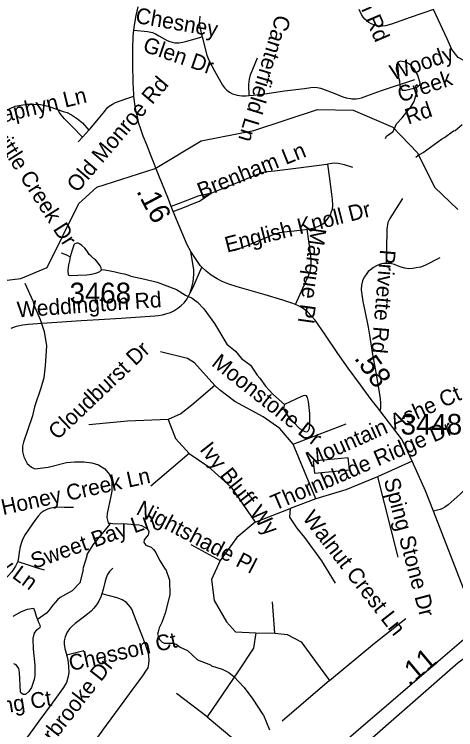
# Model space of a CAD drawing. Extents: x 1383679 to 1536984, y 460658 to 651027.
# Drawn here: x 1481815 to 1484485, y 493255 to 497575 of the extents above; entities that cross this region are included whole.
import ezdxf

# ---------------------------------------------------------------- set-up
doc = ezdxf.new("R2010")
doc.units = 0
for name, color, linetype in [('Exist Cultural Warehouse Building Footprint', 7, 'Continuous'), ('Exist Hydrographic Creek Single Shore', 7, 'Continuous'), ('Exist Hydrographic Misc Water Feature', 7, 'Continuous'), ('Exist Road Non-System Type 51', 7, 'Continuous'), ('Exist Road Non-System Type 51 Label', 7, 'Continuous'), ('Exist Road Primary Interstate Divided Center Attributed', 7, 'Continuous'), ('Exist Road Secondary Mileage Hundredths English Label', 7, 'Continuous'), ('Exist Road Secondary Type 51 Attributed', 7, 'Continuous'), ('Exist Road Secondary Type 51 Label', 7, 'Continuous'), ('Exist Road Secondary Type 51 Number Label', 7, 'Continuous')]:
    doc.layers.add(name, color=color, linetype=linetype)

msp = doc.modelspace()

# ---------------------------------------------------------------- linework, layer by layer
at = {"layer": 'Exist Cultural Warehouse Building Footprint'}
msp.add_lwpolyline([(1483623.2, 494876.2), (1483629.8, 494803.8), (1483841.4, 494823), (1483834.8, 494895.4), (1483623.2, 494876.2)], dxfattribs=at)
at = {"layer": 'Exist Hydrographic Creek Single Shore'}
msp.add_lwpolyline([(1481178.6, 496056.4), (1481390.2, 496071.2), (1481738.3, 495965.7), (1481855.2, 495979.8), (1482015.2, 496045.5), (1482205.3, 496432.2), (1482315.2, 496531.8), (1482667.2, 496642.9), (1482945.2, 496811.3), (1483263.2, 496873.8), (1483648.2, 497000.6), (1483865.1, 496996.3), (1484105.1, 496892.9), (1484253.2, 496739), (1484357.2, 496530.1), (1484497.2, 496395.9)], dxfattribs=at)
at = {"layer": 'Exist Hydrographic Misc Water Feature'}
for points in [[(1484247.3, 497133.4), (1484267.6, 497149), (1484269.7, 497159), (1484254.6, 497207.3), (1484231.4, 497247.7), (1484207.9, 497272.2), (1484182.2, 497286.7), (1484150.3, 497291.3), (1484134.1, 497285.6), (1484125.9, 497269.8), (1484125.4, 497245.8), (1484144, 497173.5), (1484147.4, 497141.4), (1484160.9, 497117.1), (1484182.9, 497116.7), (1484247.3, 497133.4)], [(1484060.7, 496824.8), (1484065.6, 496839), (1484106.1, 496866.2), (1484127, 496913.8), (1484160.8, 496948.8), (1484202.8, 497004.6), (1484208.8, 497008.2), (1484233.6, 497047.7), (1484250.8, 497111.4), (1484247.3, 497133.4)], [(1484242.7, 496713), (1484255.4, 496721.3), (1484287.8, 496740.6), (1484399.2, 496820.4), (1484417.5, 496830.1), (1484472.2, 496871), (1484482.2, 496872.8), (1484522.9, 496910)], [(1482342.4, 496031.4), (1482340.6, 496044.5), (1482334.5, 496055.5), (1482319.3, 496078.7), (1482306.4, 496092.5), (1482295.1, 496100.5), (1482278.1, 496115.4), (1482268.8, 496123.8), (1482255.1, 496144.4), (1482241.3, 496161.8), (1482223.3, 496178.3), (1482210, 496188.4), (1482201.7, 496192.7), (1482190.7, 496192.8), (1482182.3, 496188.8), (1482175.9, 496182.2), (1482171.6, 496169.2), (1482165.6, 496150.5), (1482153.5, 496110.6)], [(1482099, 496135.2), (1482131.1, 496122.8), (1482153.5, 496110.6)], [(1482153.5, 496110.6), (1482148.3, 496086.2), (1482142.8, 496061.8), (1482140.1, 496027.4), (1482141.9, 496002.4), (1482148.5, 495998.2), (1482199.1, 495998.9), (1482253.3, 496000.6), (1482282.7, 496004.8), (1482315.1, 496014.2), (1482333.4, 496022.2), (1482342.4, 496031.4)], [(1482519.8, 495993.3), (1482489.2, 496004), (1482458.1, 496010.5), (1482424.9, 496017.9), (1482394.7, 496023), (1482362.5, 496028.8), (1482342.4, 496031.4)], [(1482519.8, 495993.3), (1482605.3, 495975.3), (1482678.6, 495958), (1482795.9, 495912.2), (1482851.3, 495879.1), (1482890.8, 495860.3), (1482922.4, 495835.7), (1482961.7, 495796.9), (1483026, 495707.6), (1483101.5, 495582.1), (1483152.8, 495541.1), (1483189.9, 495496.7), (1483243.1, 495455.4), (1483284, 495394.6), (1483299.7, 495378.3), (1483334.8, 495329.6), (1483379.8, 495280.6), (1483448.7, 495218.3)], [(1481879.6, 495950.3), (1481926.6, 495845.4), (1481934.1, 495821.2), (1481972.4, 495732.5), (1481995.1, 495660), (1482009.3, 495571.8), (1482003.1, 495451.9), (1481993.6, 495380), (1481976.5, 495316.4), (1481938.4, 495205.2), (1481925.2, 495149.4), (1481870.3, 494990.5), (1481865.8, 494966.6), (1481865.2, 494934.6), (1481872.5, 494902.5), (1481893.8, 494862.1), (1481919.4, 494839.6), (1481939.2, 494829.2), (1482019.4, 494839.6), (1482131.9, 494867.4), (1482180, 494872.4), (1482236, 494871.3), (1482283.9, 494866.3), (1482323.7, 494853.6), (1482363.2, 494830.8), (1482390.5, 494796.3), (1482400.1, 494776.1), (1482405.7, 494752), (1482404.7, 494696), (1482400, 494664.1), (1482376.1, 494560.6), (1482375.6, 494536.6), (1482383.5, 494504.2)], [(1483448.7, 495218.3), (1483444.2, 495195.4), (1483446, 495187.4), (1483471.2, 495146.9), (1483539.9, 495073.5), (1483571.5, 495054.9), (1483579.5, 495052.7), (1483587.5, 495054.6), (1483593.7, 495060.5), (1483599.9, 495076.3), (1483602.4, 495100.3), (1483601.7, 495164.3), (1483595, 495236.4), (1483589.4, 495260.5), (1483581.7, 495270.7), (1483567.7, 495273), (1483551.6, 495267.3), (1483448.7, 495218.3)], [(1482383.5, 494504.2), (1482392.9, 494496.2), (1482290.4, 494370.3), (1482253.3, 494313), (1482253.1, 494303), (1482230.1, 494226.4), (1482231.5, 494219.4), (1482213.2, 494150.1), (1482214.1, 494143.8), (1482165.2, 494092.7), (1482092.4, 494052.2), (1482076.1, 494038.5), (1482047.5, 494007.1), (1482024.8, 493973.5), (1482010.5, 493957.8), (1481956.3, 493919.7)], [(1482383.5, 494504.2), (1482424.9, 494497.6), (1482472.9, 494500.6), (1482568.8, 494492.7), (1482584.7, 494488.4), (1482616.4, 494469.8), (1482628.1, 494453.6), (1482627.8, 494439.6), (1482625.6, 494431.6), (1482601, 494402.1), (1482598.7, 494384.2), (1482610.4, 494369.9), (1482642.2, 494357.3), (1482657.9, 494343), (1482671.5, 494324.7), (1482692.7, 494278.3), (1482727.6, 494223.6), (1482731.6, 494221.6), (1482754.4, 494157.1), (1482756.7, 494069), (1482728.5, 493957.6), (1482707.5, 493902), (1482690.9, 493870.4), (1482684.5, 493846.5), (1482682.1, 493830.5), (1482693.5, 493798.3), (1482709.3, 493784), (1482721.2, 493777.8), (1482771.1, 493776.8), (1482795, 493770.3), (1482818.7, 493753.8), (1482862.2, 493733), (1482924.2, 493676.1), (1483002.2, 493645.5), (1483008.5, 493640.1), (1483072.1, 493620.8), (1483111.8, 493600), (1483143.3, 493575.4), (1483206, 493510.2), (1483258.7, 493439.1), (1483317.4, 493346.3), (1483322.8, 493341.9), (1483358.9, 493253.4)], [(1481808.2, 493939.8), (1481858.7, 493968.8), (1481895, 493982.1), (1481932.3, 493988.3), (1481938.8, 493969.2), (1481948.2, 493941), (1481956.3, 493919.7)], [(1481956.3, 493919.7), (1481959.6, 493908.8), (1481967.3, 493892.7), (1481971, 493876.6), (1481968.8, 493868.6), (1481950.6, 493855), (1481936.3, 493839.3), (1481927.6, 493805.5), (1481930.4, 493741.4), (1481940.5, 493645.2), (1481939.4, 493581.2), (1481934.9, 493557.3), (1481920, 493509.6), (1481903.5, 493485.9), (1481883.1, 493466.3), (1481869.2, 493466.6), (1481855.3, 493476.9), (1481853.5, 493482.9), (1481847.7, 493599), (1481842.1, 493623.2), (1481826.6, 493645.5), (1481812.7, 493651.7)]]:
    msp.add_lwpolyline(points, dxfattribs=at)
at = {"layer": 'Exist Road Non-System Type 51'}
for p, q in [((1482228.2, 496833.7), (1482266.9, 496875.4)), ((1482201.6, 496805.1), (1482228.2, 496833.7)), ((1482872.8, 494923.1), (1482640.3, 494725.7)), ((1482131.1, 493706.9), (1482236.8, 493732.4))]:
    msp.add_line(p, q, dxfattribs=at)
for points in [[(1484351.3, 497604), (1484209.7, 497554.8), (1484097, 497515.1), (1484060, 497505.1), (1484042.5, 497502.8), (1484029.4, 497502.2), (1484014.7, 497503.3), (1483994.6, 497508.3), (1483973.7, 497517.1), (1483959.3, 497525), (1483946.9, 497535.2), (1483936.1, 497544.5), (1483925.1, 497556.9), (1483915.1, 497573.2), (1483900.7, 497604.1)], [(1484818, 497358.8), (1484652.5, 497285.5), (1484611.1, 497282.3), (1484563.3, 497279.1), (1484499.6, 497314.2), (1484461.4, 497362), (1484432.1, 497426.7), (1484351.3, 497604)], [(1482936.9, 497564), (1482934.4, 497538.5), (1482933.4, 497524.3), (1482934.7, 497507.2), (1482938.5, 497488.7), (1482949.3, 497445.1), (1482951.2, 497438.2)], [(1482539.2, 497480), (1482621.4, 497471.9), (1482650.9, 497465.3), (1482668.6, 497457.4), (1482689, 497445), (1482722.1, 497425.8), (1482740.4, 497417.1), (1482756.7, 497410.4), (1482769.3, 497406.3), (1482785.7, 497403.3), (1482797.7, 497402.8), (1482810.6, 497402.9), (1482833.8, 497406.3), (1482858.9, 497412.9), (1482951.2, 497438.2)], [(1482951.2, 497438.2), (1482980.7, 497328.6), (1482987.3, 497307.3), (1482995.2, 497289.8), (1483025.5, 497233.5), (1483074.2, 497147.4), (1483086.4, 497131.5), (1483100.2, 497117), (1483116.3, 497104.5), (1483134.4, 497093.7), (1483162.3, 497086.1), (1483190.6, 497082.3), (1483218.1, 497083.1), (1483235.7, 497084.8)], [(1483235.7, 497084.8), (1483233.6, 497151.8), (1483237, 497183.7), (1483244.4, 497208.3), (1483257.4, 497243.2), (1483285.1, 497311.5)], [(1483235.7, 497084.8), (1483261.7, 497087.4), (1483330.8, 497095.1), (1483449, 497111.8), (1483569.3, 497127.7), (1483607.9, 497132.9), (1483629.7, 497134.1), (1483647.5, 497132.9), (1483658.6, 497131.7), (1483666.5, 497129.3), (1483679.6, 497125.5), (1483754.1, 497096.5), (1483802.8, 497076.1), (1483822.1, 497070.3), (1483835.1, 497067.8), (1483848.4, 497066), (1483856, 497065), (1483869.6, 497063.5), (1483881.8, 497064.2), (1483896.5, 497065.8), (1483897.3, 497066), (1483915.2, 497070.9), (1483947.3, 497082.1), (1484035.7, 497113.9), (1484238, 497181.8)], [(1482266.9, 496875.4), (1482274.7, 496883.8), (1482332.9, 496953.2), (1482362.7, 496990.6), (1482377.7, 497009.3), (1482389.9, 497020.7), (1482408.6, 497032.9), (1482427.5, 497041.4), (1482455.5, 497051.7), (1482496.8, 497066), (1482539.1, 497080.7)], [(1481634.6, 496877.8), (1481670.2, 496920.3), (1481691.3, 496944.6), (1481715.2, 496963.7), (1481741.7, 496982.1), (1481773.6, 496998.2), (1481794.3, 497008.5), (1481821.5, 497019.3), (1481855.2, 497027), (1481893.2, 497032), (1481933, 497032.8), (1481973.1, 497029.3), (1482021.1, 497020.6), (1482111.5, 496987.8), (1482134.7, 496981.2), (1482162.2, 496967.9), (1482198, 496944.2), (1482228.2, 496918.9), (1482266.9, 496875.4)], [(1482228.2, 496833.7), (1482167.4, 496895.5), (1482119, 496943.3), (1482098.6, 496967.7), (1482087, 496984), (1482081.1, 496998.7)], [(1483712.2, 496669.4), (1483706.1, 496668.4), (1483533, 496646.2), (1483388.3, 496627.8), (1483346, 496623.7), (1483322.5, 496619.7), (1483280.3, 496604.9), (1483129.4, 496542.9), (1483007.2, 496494.7), (1482925.7, 496477.3), (1482891.6, 496463.4), (1482764.8, 496415.1)], [(1483586.4, 496277.7), (1483623.3, 496283.1), (1483651.3, 496292.5), (1483670.1, 496302.9), (1483686.6, 496313.5), (1483699.7, 496326.3), (1483713.4, 496343), (1483726.5, 496363.8), (1483734.2, 496384.4), (1483738.6, 496398.7), (1483741.7, 496420.7), (1483739.4, 496457.3), (1483735.5, 496489.6), (1483721.2, 496597.4), (1483712.2, 496669.4)], [(1483862.6, 496649.5), (1483812.5, 496665.1), (1483774.3, 496673.1), (1483752.4, 496675), (1483733.8, 496673), (1483712.2, 496669.4)], [(1482777.1, 496384.6), (1482844.9, 496410.4), (1482902.4, 496433.5), (1482935.1, 496446.4), (1483006.9, 496494.7)], [(1484162.8, 496462.8), (1484086.9, 496342.1), (1484080, 496329.7), (1484074.4, 496316.6), (1484071.2, 496303.5), (1484069.4, 496291.1), (1484067.5, 496276.8), (1484067.5, 496264.3), (1484063.9, 496070.5)], [(1483146.8, 496147.9), (1483252.6, 496190), (1483372.2, 496241.3), (1483388, 496247.6), (1483419.8, 496257.1), (1483446.1, 496261.3), (1483507, 496267.9), (1483574.9, 496276), (1483586.4, 496277.7)], [(1483515.7, 495821.4), (1483596.4, 496002.2), (1483605.4, 496022.9), (1483608.7, 496041.3), (1483611, 496058.8), (1483611.1, 496085.5), (1483605.9, 496132.4), (1483586.4, 496277.7)], [(1484388.5, 496104.6), (1484298.8, 496057.9), (1484271.9, 496047.5), (1484246.4, 496042.8), (1484225.4, 496039.3), (1484200.9, 496038.2), (1484177.5, 496041.7), (1484154.2, 496047.5), (1484133.2, 496055.6), (1484114.6, 496063.8), (1484097.1, 496068.4), (1484084.4, 496070.8), (1484068, 496070.8), (1484063.9, 496070.5)], [(1484063.9, 496070.5), (1484047, 496069.6), (1484028.4, 496064.9), (1484006.2, 496056.8), (1483987.6, 496046.3), (1483968.9, 496032.3), (1483954.9, 496020.7), (1483943.2, 496003.2), (1483931.6, 495986.8), (1483921.1, 495964.8), (1483915.4, 495939.1), (1483912.9, 495913.1), (1483913.1, 495911), (1483922.9, 495839.8), (1483935.2, 495783.5), (1483954.5, 495686.2), (1483962.4, 495637.2), (1483978.8, 495532.4), (1484001.1, 495412.5), (1484019.1, 495305.8), (1484028.1, 495253.2), (1484030.2, 495227.3), (1484030.4, 495210.7), (1484028.9, 495194.6), (1484026.4, 495181.9)], [(1482879.7, 495892), (1482895.6, 495922.6), (1482950, 496047.8)], [(1483027.2, 495332.7), (1482904.6, 495470.2), (1482863.8, 495496.2), (1482700.3, 495537.1)], [(1483027.2, 495332.7), (1482889.7, 495213.7), (1482822.9, 495161.7), (1482744.9, 495128.3)], [(1483502.6, 494979.6), (1483420.9, 495072.5), (1483320.6, 495143.1), (1483149.7, 495236), (1483056.9, 495306.7), (1483027.2, 495332.7)], [(1482744.9, 495128.3), (1482499.8, 495117.1), (1482265.8, 495094.8)], [(1482744.9, 495128.3), (1482789.5, 495013), (1482872.8, 494923.1)], [(1483502.6, 494979.6), (1483822, 495102.2)], [(1483637.9, 494649.6), (1483502.6, 494979.6)], [(1482872.8, 494923.1), (1482986.3, 494845.8), (1483127.5, 494719.4), (1483272.3, 494507.6)], [(1484221.7, 494875.2), (1484012, 494782.1), (1483820.2, 494703.1), (1483637.9, 494649.6)], [(1484012, 494782.1), (1484134, 494295.7)], [(1484554.4, 494716.8), (1484511.1, 494677), (1484438.5, 494612.9), (1484419.6, 494598.9), (1484404.6, 494591), (1484390.1, 494584.3), (1484350.3, 494574)], [(1483637.9, 494649.6), (1483483.8, 494590.3)], [(1482174, 494595.8), (1482117.3, 494596.6), (1482078.1, 494597.7), (1482059.4, 494596.7), (1482037, 494592.8), (1482016.4, 494586.4), (1481995.1, 494575.6), (1481977.6, 494563.7), (1481959.9, 494544.6), (1481938.7, 494518.4), (1481902.6, 494465.5), (1481881.9, 494433.4), (1481865.1, 494404.1), (1481858.1, 494385.7), (1481850.6, 494358.2), (1481844.6, 494327.5), (1481840.5, 494292.3), (1481837.6, 494272.3), (1481836.6, 494270)], [(1483272.3, 494507.6), (1483483.8, 494590.3)], [(1483483.8, 494590.3), (1483480.3, 494537.3), (1483523.7, 494471.5), (1483570.2, 494415.1), (1483673.4, 494273.4), (1483755.1, 494139.6)], [(1483272.3, 494507.6), (1483160.9, 494414.7), (1483060.6, 494277.1)], [(1482882.3, 494373.8), (1483060.6, 494277.1)], [(1481836.6, 494270), (1481833.6, 494263), (1481823.3, 494242.4), (1481801.5, 494208.8), (1481779.4, 494184.4), (1481749.4, 494156)], [(1481836.6, 494270), (1481905.2, 494247.4), (1481948.1, 494233.9), (1481996.4, 494219.4)], [(1483060.6, 494277.1), (1483008.6, 494161.9), (1483023.5, 494035.6), (1483097.7, 493905.5), (1483153.5, 493846), (1483276, 493838.6)], [(1482410.7, 494230.2), (1482390.7, 494210), (1482379.3, 494191.4), (1482371.7, 494171.3), (1482363, 494143.6), (1482353.5, 494100.4), (1482345.7, 494075.8)], [(1482345.7, 494075.8), (1482339.5, 494056.3), (1482326, 494030.4), (1482311.8, 494008.5), (1482296.7, 493989.4), (1482280.4, 493970.8), (1482260.6, 493955.2), (1482223.7, 493926.2), (1482183.8, 493895.6), (1482164, 493878.5), (1482149.6, 493862.8), (1482135.1, 493844.2), (1482122.2, 493815.8), (1482116.2, 493790.5), (1482117.1, 493771), (1482120.5, 493743.9), (1482128.8, 493715.9), (1482131.1, 493706.9)], [(1482288.1, 493164.2), (1482373.1, 493282.8), (1482479.2, 493425.8), (1482528.8, 493492.4), (1482570.9, 493550), (1482597.7, 493586.7), (1482611.5, 493607.1), (1482624, 493628.9), (1482629.3, 493652.6), (1482631.5, 493673.7), (1482629.3, 493702.4), (1482625.5, 493720.8), (1482608.2, 493768.9), (1482582.1, 493837.5), (1482553, 493913.1), (1482533, 493966.4), (1482527.3, 493979.3), (1482518.5, 493995.1), (1482493.2, 494022), (1482467.6, 494038.6), (1482438.4, 494050.7), (1482345.7, 494075.8)], [(1483391, 493837), (1483376.1, 494026.6)], [(1483721.6, 493550.9), (1483992.7, 493777.6), (1484182.1, 493926.2)], [(1483276, 493838.6), (1483261, 493747.8), (1483171.9, 493610.3), (1482982.4, 493331.6)], [(1483276, 493838.6), (1483391, 493837)], [(1483391, 493837), (1483465.3, 493829.6), (1483550.7, 493785), (1483636.1, 493666.1), (1483721.6, 493550.9)], [(1482131.1, 493706.9), (1482136.4, 493685.9), (1482141.1, 493659.4), (1482143.9, 493633.5), (1482144.5, 493601.2), (1482141, 493576.6), (1482131, 493539.1), (1482113.8, 493509), (1482045.3, 493414.6), (1481964.1, 493306), (1481900.4, 493219.6), (1481877.3, 493190.5), (1481857.5, 493173.8), (1481829.9, 493154.6), (1481792.8, 493130.2), (1481750.5, 493107), (1481718.5, 493087.3), (1481701.5, 493071.9), (1481696.9, 493066), (1481688.3, 493055.1), (1481678.7, 493039.4), (1481670.1, 493021.3)], [(1483721.6, 493550.9), (1483435.6, 493305.6)], [(1482982.4, 493331.6), (1482796.7, 493472.8)], [(1482982.4, 493331.6), (1483316.7, 493052.8)]]:
    msp.add_lwpolyline(points, dxfattribs=at)
at = {"layer": 'Exist Road Primary Interstate Divided Center Attributed'}
for points in [[(1484618.2, 493872.4), (1484406.9, 493690.5), (1483879.7, 493239.5), (1483045.7, 492516.4), (1482340.1, 491945.7), (1482002.3, 491622.7), (1481884, 491517)], [(1481918, 491429.9), (1482044.6, 491532.5), (1482437.2, 491856.3), (1484500.4, 493660.1), (1484660.5, 493776.5)]]:
    msp.add_lwpolyline(points, dxfattribs=at)
at = {"layer": 'Exist Road Secondary Type 51 Attributed'}
for points in [[(1482882, 496141.4), (1482861.4, 496182.6), (1482812.3, 496298), (1482777.1, 496384.6), (1482764.8, 496415.1), (1482747, 496458.7), (1482689.4, 496602), (1482643.2, 496717.2), (1482616, 496785.7), (1482594, 496839.7), (1482579.7, 496882.1), (1482569.3, 496915.7), (1482561.5, 496948.1), (1482553.4, 496985), (1482544.8, 497031.4), (1482540.8, 497066), (1482539.1, 497080.7), (1482538, 497090.3), (1482533.4, 497163.7), (1482532.2, 497272.3), (1482532.9, 497366.6), (1482535.2, 497440.8), (1482539.2, 497480), (1482542.2, 497509.5), (1482552.9, 497567.4), (1482564.6, 497619.8)], [(1481796.6, 495678.7), (1481829.2, 495690.8), (1481867.7, 495699.3), (1481900.2, 495703.6), (1481983.2, 495710.3), (1482072.4, 495716.6), (1482220.6, 495725.1), (1482326, 495732.2), (1482461.8, 495739.9), (1482664.6, 495754.5), (1482685.6, 495756.5), (1482710.7, 495760), (1482732.4, 495766), (1482759.6, 495775), (1482779.6, 495785), (1482803.9, 495801), (1482824.1, 495816.8), (1482842.4, 495833.2), (1482861.5, 495857.1), (1482879.7, 495892), (1482889.8, 495926.9), (1482897.6, 495958.8), (1482901.3, 496003.4), (1482900.4, 496030.9), (1482897.1, 496057.9), (1482890.4, 496091.4), (1482882, 496141.4)], [(1484545.6, 494070.5), (1484350.3, 494574), (1484302.4, 494697.4), (1484221.7, 494875.2), (1484193.3, 494936.2), (1484171.4, 494985.5), (1484156.1, 495010.6), (1484137.1, 495037.1), (1484079.1, 495113.7), (1484026.3, 495181.9), (1484014.3, 495197.5), (1483973.1, 495248.1), (1483908.7, 495336.3), (1483835.2, 495438.3), (1483772.8, 495527.2), (1483692.7, 495643.5), (1483635.2, 495726.7), (1483613.5, 495751.1), (1483587.6, 495778.1), (1483562.6, 495797.3), (1483534.3, 495813.6), (1483515.7, 495821.4), (1483494.5, 495830.4), (1483439, 495848.8), (1483332.7, 495879.9), (1483163.3, 495929.1), (1483112.7, 495946), (1483072.8, 495961.7), (1483041.5, 495976.9), (1483006.5, 495999.4), (1482975.6, 496023.4), (1482950, 496047.8), (1482938.5, 496058.7), (1482882, 496141.4)]]:
    msp.add_lwpolyline(points, dxfattribs=at)

# ---------------------------------------------------------------- texts
at = {"layer": 'Exist Road Non-System Type 51 Label'}
for s, rotation, p in [('Glenshannon Rd', 293.1725, (1483625.4, 498275.6)), ('Chesney', 349.9669, (1482543.6, 497523.7)), ('Canterfield Ln', 253.0893, (1483398.8, 497578)), ('Glen Dr', 341.0562, (1482586.6, 497352.8)), ('Woody ', 18.7549, (1484106.5, 497174.5)), ('Creek ', 18.7549, (1484151.7, 497041.3)), ('Old Monroe Rd', 49.6204, (1482196, 496492.9)), ('Chaphyn Ln', 13.6145, (1481594.5, 496882.8)), ('Rd', 18.7549, (1484196.9, 496908.2)), ('Brittle Creek Dr', 302.5223, (1481652, 496897.3)), ('Brenham Ln', 21.7766, (1482945.1, 496460.7)), ('English Knoll Dr', 14.1289, (1483101.4, 496135.2)), ('Marque Pl', 262.0862, (1483609.7, 496290.3)), ('Privette Rd', 265.131, (1484027.5, 496156.5)), ('Cloudburst Dr', 43.6115, (1482076.2, 495000)), ('Moonstone Dr', 321.7087, (1483002.3, 495457.2)), ('Mountain Ashe Ct', 24.2123, (1483605.5, 494835.9)), ('Thornblade Ridge Dr', 23.243, (1483391.5, 494576.3)), ('Ivy Bluff Wy', 308.1734, (1482932.1, 494945.7)), ('Honey Creek Ln', 12.3539, (1481747.5, 494550)), ('Sping Stone Dr', 284.7948, (1484049, 494761.9)), ('Nightshade Pl', 332.5277, (1482546.2, 494559.2)), ('Walnut Crest Ln', 307.8817, (1483554, 494532.4)), ('Streatley Ln', 323.6406, (1481364.7, 494494.3)), ('Sweet Bay Ln', 19.5371, (1481935.3, 494224.6)), ('Chesson Ct', 12.5745, (1482156.8, 493608.3)), ('Winterbrooke Dr', 51.8515, (1481850.9, 492918.3)), ('Tensing Ct', 9.1396, (1481439.5, 493302.2))]:
    msp.add_text(s, height=95, rotation=rotation, dxfattribs=at).set_placement(p)
at = {"layer": 'Exist Road Secondary Mileage Hundredths English Label'}
for s, rotation, p in [('.16', 297.9873, (1482551, 496506.9)), ('.58', 305.329, (1483867.1, 495497.3)), ('.11', 40.0119, (1484203, 493512.7))]:
    msp.add_text(s, height=125, rotation=rotation, dxfattribs=at).set_placement(p)
at = {"layer": 'Exist Road Secondary Type 51 Label'}
msp.add_text('Weddington Rd', height=95, rotation=4.1477, dxfattribs=at).set_placement((1481835.2, 495743.7))
at = {"layer": 'Exist Road Secondary Type 51 Number Label'}
for s, p in [('3468', (1482149.6, 495829.3)), ('3448', (1484151.4, 495036.8))]:
    msp.add_text(s, height=125, dxfattribs=at).set_placement(p)

doc.saveas('drawing.dxf')
